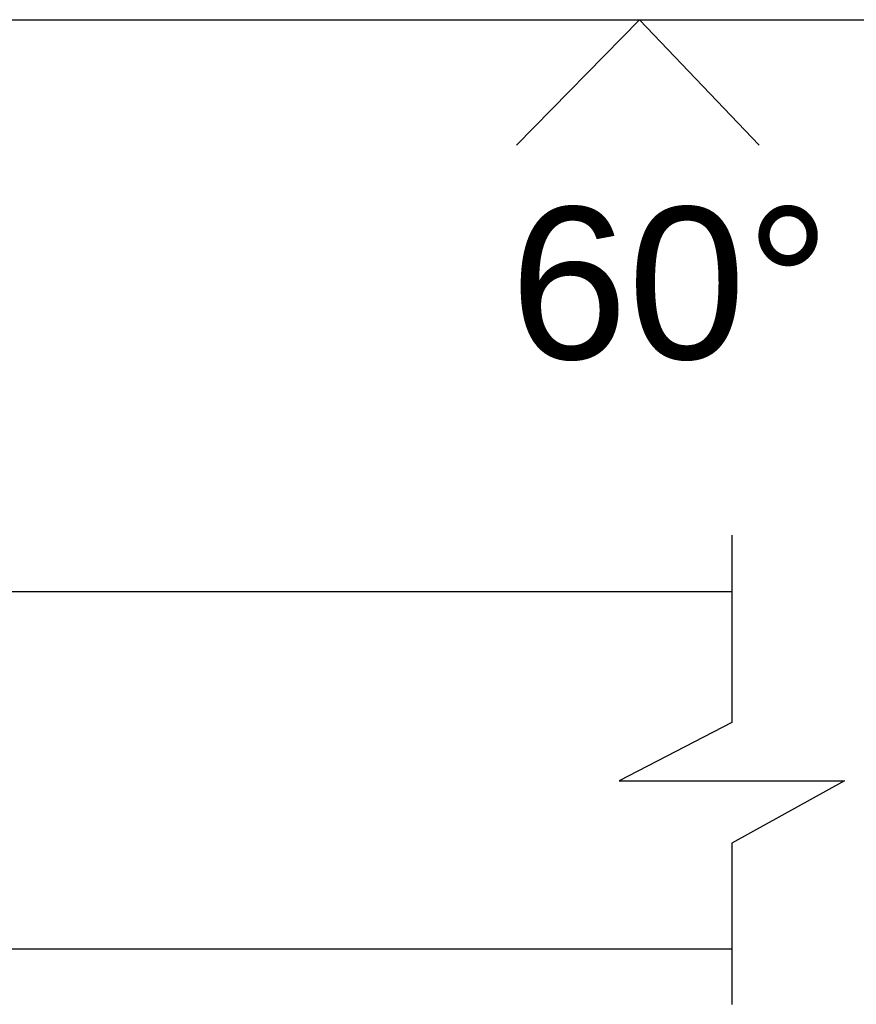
# Model space of a CAD drawing. Header units: millimetres. Extents: x 10 to 1250, y -62 to 528.
# Tile 439 of 656: x 445.41 to 446.79, y 471.03 to 472.66. Entities that reach past the tile are written whole.
import ezdxf

# ---------------------------------------------------------------- set-up
doc = ezdxf.new("R2010")
doc.units = ezdxf.units.MM
doc.header["$LTSCALE"] = 0.05
doc.layers.add('ConPlaCom_Detalhe_Solda', color=2, linetype='Continuous')
doc.styles.get("Standard").update_dxf_attribs({"font": 'arial.ttf'})

msp = doc.modelspace()

# ---------------------------------------------------------------- linework, layer by layer
at = {"layer": 'ConPlaCom_Detalhe_Solda', "color": 2}
for p, q in [((445.1741, 472.6598), (446.9864, 472.6598)), ((446.4365, 472.6598), (446.2333, 472.4527)), ((446.4365, 472.6598), (446.6339, 472.4527)), ((442.0833, 471.7155), (446.5886, 471.7155)), ((442.0835, 471.1258), (446.5887, 471.1258))]:
    msp.add_line(p, q, dxfattribs=at)
at = {"layer": 'ConPlaCom_Detalhe_Solda', "color": 1}
for p, q in [((446.5886, 471.8087), (446.5886, 471.4996)), ((446.5886, 471.4996), (446.4027, 471.4032)), ((446.4027, 471.4032), (446.7748, 471.4032)), ((446.7748, 471.4032), (446.5887, 471.3)), ((446.5887, 471.3), (446.5887, 471.034))]:
    msp.add_line(p, q, dxfattribs=at)

# ---------------------------------------------------------------- texts
at = {"layer": 'ConPlaCom_Detalhe_Solda', "color": 2}
msp.add_text('60%%D', height=0.2506, dxfattribs=at).set_placement((446.2225, 472.0996))

doc.saveas('drawing.dxf')
